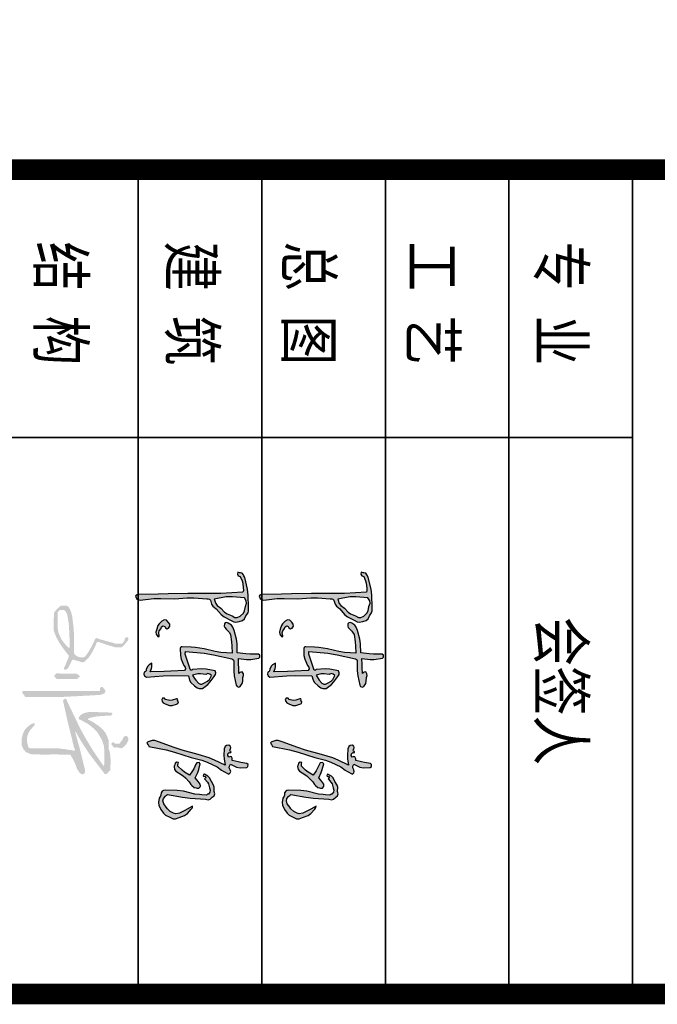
# Model space of a CAD drawing. Extents: x 797781 to 1255204, y 21234 to 1024248.
# Tile 973 of 1056: x 1152322 to 1153871, y 605488 to 607877. Entities that reach past the tile are written whole.
import ezdxf

# ---------------------------------------------------------------- set-up
doc = ezdxf.new("R2010")
doc.units = 0
doc.header["$LTSCALE"] = 1000
doc.header["$MEASUREMENT"] = 0
doc.layers.add('230303生产综合楼-平面图_t8$0$图框', color=4, linetype='Continuous', lineweight=35)
doc.layers.add('A-ANNO-TEXT', color=7, linetype='Continuous', lineweight=25)
doc.layers.add('COLU_DE', color=7, linetype='Continuous')
doc.layers.add('PUB_TITLE', color=4, linetype='Continuous')
doc.styles.add('230303生产综合楼-平面图_t8$0$-黑体', font='simhei.ttf', dxfattribs={"width": 0.8})

# ---------------------------------------------------------------- blocks, each defined once
blk = doc.blocks.new('陈岚')
h = blk.add_hatch(color=256)
h.paths.add_polyline_path([(-3.976, 1.115), (-3.926, 1.233), (-3.919, 1.31), (-3.948, 1.435), (-3.991, 1.559), (-4.054, 1.625), (-4.177, 1.671), (-4.289, 1.741), (-4.366, 1.759), (-4.497, 1.747), (-4.936, 1.709), (-5.158, 1.666), (-5.58, 1.539), (-5.645, 1.504), (-5.677, 1.483), (-5.733, 1.435), (-5.745, 1.368), (-5.75, 1.335), (-5.761, 1.268), (-5.692, 1.257), (-5.632, 1.297), (-5.615, 1.365), (-5.457, 1.448), (-5.368, 1.477), (-5.191, 1.504), (-5.132, 1.517), (-5.098, 1.517), (-5.039, 1.504), (-4.944, 0.696), (-4.909, 0.289), (-4.865, -0.524), (-4.806, -1.258), (-4.774, -1.625), (-4.705, -2.358), (-4.696, -2.405), (-4.677, -2.431), (-4.636, -2.455), (-4.56, -2.411), (-4.525, -2.361), (-4.511, -2.274), (-4.592, -1.773), (-4.617, -1.518), (-4.636, -1.01), (-4.7, -0.536), (-4.714, -0.294), (-4.705, 0.185), (-4.718, 0.24), (-4.708, 0.281), (-4.67, 0.324), (-4.522, 0.374), (-4.447, 0.431), (-4.358, 0.56), (-4.165, 0.748), (-4.083, 0.868)])
h.paths.add_polyline_path([(-4.848, 1.127), (-4.837, 1.574), (-4.728, 1.649), (-4.639, 1.664), (-4.511, 1.629), (-4.35, 1.61), (-4.263, 1.571), (-4.143, 1.463), (-4.09, 1.352), (-4.09, 1.267), (-4.143, 1.157), (-4.205, 0.968), (-4.259, 0.874), (-4.393, 0.726), (-4.486, 0.589), (-4.56, 0.528), (-4.712, 0.462), (-4.822, 0.896)], flags=16)
h.paths.add_polyline_path([(-2.535, 1.294), (-2.511, 1.314), (-2.469, 1.324), (-2.114, 1.348), (-1.935, 1.379), (-1.593, 1.477), (-1.541, 1.508), (-1.524, 1.569), (-1.552, 1.622), (-1.671, 1.689), (-1.749, 1.707), (-1.885, 1.699), (-1.966, 1.724), (-2.025, 1.714), (-2.093, 1.664), (-2.081, 1.611), (-2.065, 1.583), (-2.024, 1.546), (-2.246, 1.523), (-2.357, 1.512), (-2.58, 1.49), (-2.557, 1.793), (-2.569, 1.951), (-2.635, 2.248), (-2.684, 2.285), (-2.751, 2.276), (-2.788, 2.227), (-2.769, 1.911), (-2.769, 1.751), (-2.788, 1.435), (-3.119, 1.408), (-3.286, 1.373), (-3.601, 1.268), (-3.728, 1.211), (-3.79, 1.154), (-3.858, 1.032), (-3.885, 0.982), (-3.871, 0.924), (-3.823, 0.893), (-3.741, 0.891), (-3.689, 0.914), (-3.635, 0.976), (-3.571, 1.054), (-3.532, 1.088), (-3.448, 1.143), (-3.175, 1.2), (-3.037, 1.223), (-2.76, 1.254), (-2.766, 0.83), (-2.786, 0.617), (-2.858, 0.199), (-2.884, -0.123), (-2.889, -0.285), (-2.885, -0.607), (-2.879, -0.646), (-2.855, -0.67), (-2.816, -0.677), (-2.557, -0.658), (-2.422, -0.62), (-2.191, -0.503), (-2.139, -0.451), (-2.078, -0.439), (-2.01, -0.468), (-1.956, -0.974), (-1.931, -1.226), (-1.885, -1.732), (-2.008, -1.695), (-2.076, -1.686), (-2.205, -1.691), (-2.138, -1.794), (-2.082, -1.84), (-1.968, -1.885), (-1.916, -1.891), (-1.885, -1.91), (-1.857, -1.955), (-1.777, -1.964), (-1.717, -1.934), (-1.677, -1.864), (-1.764, -1.248), (-1.795, -0.937), (-1.83, -0.315), (-1.664, -0.264), (-1.58, -0.204), (-1.475, -0.065), (-1.402, 0.039), (-1.38, 0.113), (-1.385, 0.24), (-1.554, 0.423), (-1.651, 0.505), (-1.857, 0.643), (-1.932, 0.686), (-1.993, 0.69), (-2.073, 0.657), (-2.11, 0.326), (-2.108, 0.154), (-2.066, -0.177), (-2.041, -0.199), (-2.044, -0.242), (-2.073, -0.26), (-2.292, -0.349), (-2.402, -0.393), (-2.621, -0.482), (-2.66, -0.482), (-2.68, -0.482), (-2.719, -0.482), (-2.692, 0.215), (-2.659, 0.565), (-2.552, 1.254)])
h.paths.add_polyline_path([(-1.941, 0.469), (-1.885, 0.532), (-1.743, 0.469), (-1.674, 0.408), (-1.593, 0.275), (-1.552, 0.205), (-1.548, 0.148), (-1.579, 0.073), (-1.677, -0.035), (-1.735, -0.084), (-1.857, -0.163), (-1.919, 0.023), (-1.932, 0.129), (-1.913, 0.324), (-1.95, 0.399)], flags=16)
h.paths.add_polyline_path([(-3.594, -1.302), (-3.537, -1.275), (-3.514, -1.213), (-3.538, -1.156), (-3.618, -1.115), (-3.694, -1.124), (-3.761, -1.184), (-3.823, -1.259), (-3.83, -1.342), (-3.781, -1.427), (-3.674, -1.52), (-3.606, -1.557), (-3.469, -1.594), (-3.363, -1.615), (-3.29, -1.598), (-3.205, -1.531), (-3.196, -1.51), (-3.21, -1.486), (-3.233, -1.482), (-3.342, -1.511), (-3.418, -1.498), (-3.51, -1.434), (-3.571, -1.418), (-3.606, -1.363)], flags=17)
h.paths.add_polyline_path([(-0.696, -0.847), (-0.753, -0.691), (-0.773, -0.641), (-0.846, -0.625), (-0.885, -0.663), (-0.913, -0.652), (-0.946, -0.674), (-0.947, -0.704), (-0.883, -0.854), (-0.872, -0.947), (-0.899, -1.107), (-0.941, -1.144), (-0.937, -1.214), (-0.892, -1.246), (-0.81, -1.223), (-0.766, -1.185), (-0.732, -1.107), (-0.691, -0.946)])
h.paths.add_polyline_path([(1.706, 1.407), (1.664, 1.458), (1.608, 1.473), (1.546, 1.449), (1.473, 1.41), (1.414, 1.408), (1.338, 1.442), (1.432, 1.67), (1.451, 1.808), (1.421, 2.053), (1.383, 2.097), (1.309, 2.094), (1.275, 2.046), (1.254, 1.828), (1.239, 1.72), (1.199, 1.504), (1.141, 1.498), (1.112, 1.489), (1.06, 1.463), (1.06, 1.422), (1.067, 1.4), (1.088, 1.365), (1.028, 1.325), (0.964, 1.328), (0.907, 1.372), (0.92, 1.398), (0.901, 1.433), (0.872, 1.435), (0.859, 1.4), (0.813, 1.386), (0.782, 1.407), (0.721, 1.417), (0.672, 1.393), (0.643, 1.338), (0.663, 1.255), (0.704, 1.209), (0.782, 1.178), (1.028, 1.18), (1.153, 1.194), (1.393, 1.247), (1.226, 0.851), (1.158, 0.644), (1.053, 0.226), (0.931, -0.374), (0.858, -0.672), (0.685, -1.26), (0.643, -1.41), (0.648, -1.504), (0.706, -1.649), (0.722, -1.669), (0.732, -1.678), (0.754, -1.691), (0.799, -1.65), (0.825, -1.633), (0.879, -1.607), (0.96, -0.968), (1.021, -0.649), (1.178, -0.024), (1.253, 0.381), (1.313, 0.582), (1.47, 0.963), (1.58, 1.131), (1.628, 1.222)])
h.paths.add_polyline_path([(2.216, 0.069), (2.283, 0.157), (2.298, 0.228), (2.301, 0.265), (2.296, 0.337), (2.247, 0.376), (2.205, 0.386), (2.144, 0.372), (2.055, 0.292), (2.01, 0.251), (1.921, 0.171), (1.717, 0.254), (1.61, 0.286), (1.393, 0.33), (1.348, 0.281), (1.362, 0.196), (1.421, 0.164), (1.595, 0.099), (1.679, 0.058), (1.838, -0.038), (1.738, -0.234), (1.675, -0.328), (1.532, -0.496), (1.477, -0.494), (1.449, -0.491), (1.393, -0.482), (1.384, -0.547), (1.426, -0.604), (1.491, -0.614), (1.516, -0.623), (1.528, -0.627), (1.553, -0.635), (1.664, -0.607), (1.725, -0.557), (1.775, -0.454), (1.88, -0.274), (1.944, -0.188), (2.088, -0.038), (2.176, 0.029)])
h.paths.add_polyline_path([(2.602, 0.844), (2.54, 0.912), (2.466, 0.93), (2.38, 0.9), (2.23, 0.897), (2.147, 0.869), (2.026, 0.782), (1.898, 0.701), (1.84, 0.638), (1.769, 0.504), (1.783, 0.474), (1.828, 0.466), (1.852, 0.49), (1.841, 0.524), (1.872, 0.563), (1.907, 0.56), (1.911, 0.538), (1.935, 0.523), (1.956, 0.532), (2.054, 0.636), (2.12, 0.679), (2.255, 0.726), (2.346, 0.761), (2.416, 0.753), (2.498, 0.699), (2.505, 0.668), (2.513, 0.653), (2.533, 0.629), (2.533, 0.457), (2.533, 0.371), (2.533, 0.199), (2.446, -0.233), (2.429, -0.459), (2.449, -0.899), (2.463, -0.973), (2.494, -1.015), (2.56, -1.052), (2.641, -1.054), (2.685, -1.066), (2.755, -1.107), (2.924, -1.123), (3.021, -1.103), (3.172, -1.024), (3.309, -0.916), (3.368, -0.838), (3.436, -0.677), (3.488, -0.548), (3.485, -0.453), (3.422, -0.329), (3.336, -0.129), (3.261, -0.032), (3.088, 0.101), (3.049, 0.128), (3.024, 0.137), (2.977, 0.143), (3.094, -0.046), (3.153, -0.14), (3.269, -0.329), (3.295, -0.464), (3.285, -0.546), (3.227, -0.67), (3.13, -0.78), (3.076, -0.832), (2.963, -0.927), (2.848, -0.963), (2.765, -0.951), (2.665, -0.885), (2.639, -0.858), (2.627, -0.844), (2.602, -0.816), (2.672, -0.252), (2.69, 0.033), (2.692, 0.601), (2.702, 0.705), (2.677, 0.772)])
for p, q in [((-2.751, 2.276), (-2.788, 2.227)), ((-2.788, 2.227), (-2.769, 1.911)), ((-2.684, 2.285), (-2.751, 2.276)), ((-2.635, 2.248), (-2.684, 2.285)), ((-2.569, 1.951), (-2.635, 2.248)), ((-2.769, 1.911), (-2.769, 1.751)), ((-2.557, 1.793), (-2.569, 1.951)), ((1.254, 1.828), (1.239, 1.72)), ((1.275, 2.046), (1.254, 1.828)), ((1.309, 2.094), (1.275, 2.046)), ((1.383, 2.097), (1.309, 2.094)), ((1.421, 2.053), (1.383, 2.097)), ((1.451, 1.808), (1.421, 2.053)), ((-5.677, 1.483), (-5.733, 1.435)), ((-5.645, 1.504), (-5.677, 1.483)), ((-5.58, 1.539), (-5.645, 1.504)), ((-5.158, 1.666), (-5.58, 1.539)), ((-5.457, 1.448), (-5.368, 1.477)), ((-5.368, 1.477), (-5.191, 1.504)), ((-5.191, 1.504), (-5.132, 1.517)), ((-4.936, 1.709), (-5.158, 1.666)), ((-5.132, 1.517), (-5.098, 1.517)), ((-5.098, 1.517), (-5.039, 1.504)), ((-5.039, 1.504), (-4.944, 0.696)), ((-4.497, 1.747), (-4.936, 1.709)), ((-4.837, 1.574), (-4.848, 1.127)), ((-4.728, 1.649), (-4.837, 1.574)), ((-4.639, 1.664), (-4.728, 1.649)), ((-4.511, 1.629), (-4.639, 1.664)), ((-4.35, 1.61), (-4.511, 1.629)), ((-4.366, 1.759), (-4.497, 1.747)), ((-4.289, 1.741), (-4.366, 1.759)), ((-4.263, 1.571), (-4.35, 1.61)), ((-4.177, 1.671), (-4.289, 1.741)), ((-4.143, 1.463), (-4.263, 1.571)), ((-4.054, 1.625), (-4.177, 1.671)), ((-4.09, 1.352), (-4.143, 1.463)), ((-3.991, 1.559), (-4.054, 1.625)), ((-3.948, 1.435), (-3.991, 1.559)), ((-2.769, 1.751), (-2.788, 1.435)), ((-2.58, 1.49), (-2.557, 1.793)), ((-2.357, 1.512), (-2.58, 1.49)), ((-2.246, 1.523), (-2.357, 1.512)), ((-2.024, 1.546), (-2.246, 1.523)), ((-2.025, 1.714), (-2.093, 1.664)), ((-2.093, 1.664), (-2.081, 1.611)), ((-2.081, 1.611), (-2.065, 1.583)), ((-2.065, 1.583), (-2.024, 1.546)), ((-1.966, 1.724), (-2.025, 1.714)), ((-1.885, 1.699), (-1.966, 1.724)), ((-1.935, 1.379), (-1.593, 1.477)), ((-1.749, 1.707), (-1.885, 1.699)), ((-1.671, 1.689), (-1.749, 1.707)), ((-1.552, 1.622), (-1.671, 1.689)), ((-1.593, 1.477), (-1.541, 1.508)), ((-1.524, 1.569), (-1.552, 1.622)), ((-1.541, 1.508), (-1.524, 1.569)), ((1.112, 1.489), (1.06, 1.463)), ((1.06, 1.463), (1.06, 1.422)), ((1.141, 1.498), (1.112, 1.489)), ((1.199, 1.504), (1.141, 1.498)), ((1.239, 1.72), (1.199, 1.504)), ((1.338, 1.442), (1.432, 1.67)), ((1.432, 1.67), (1.451, 1.808)), ((1.608, 1.473), (1.546, 1.449)), ((1.664, 1.458), (1.608, 1.473)), ((1.706, 1.407), (1.664, 1.458)), ((-5.75, 1.335), (-5.761, 1.268)), ((-5.761, 1.268), (-5.692, 1.257)), ((-5.745, 1.368), (-5.75, 1.335)), ((-5.733, 1.435), (-5.745, 1.368)), ((-5.692, 1.257), (-5.632, 1.297)), ((-5.632, 1.297), (-5.615, 1.365)), ((-5.615, 1.365), (-5.457, 1.448)), ((-4.848, 1.127), (-4.822, 0.896)), ((-4.205, 0.968), (-4.143, 1.157)), ((-4.143, 1.157), (-4.09, 1.267)), ((-4.09, 1.267), (-4.09, 1.352)), ((-4.083, 0.868), (-3.976, 1.115)), ((-3.976, 1.115), (-3.926, 1.233)), ((-3.919, 1.31), (-3.948, 1.435)), ((-3.926, 1.233), (-3.919, 1.31)), ((-3.79, 1.154), (-3.858, 1.032)), ((-3.728, 1.211), (-3.79, 1.154)), ((-3.601, 1.268), (-3.728, 1.211)), ((-3.286, 1.373), (-3.601, 1.268)), ((-3.532, 1.088), (-3.448, 1.143)), ((-3.448, 1.143), (-3.175, 1.2)), ((-3.119, 1.408), (-3.286, 1.373)), ((-3.175, 1.2), (-3.037, 1.223)), ((-2.788, 1.435), (-3.119, 1.408)), ((-3.037, 1.223), (-2.76, 1.254)), ((-2.76, 1.254), (-2.766, 0.83)), ((-2.659, 0.565), (-2.552, 1.254)), ((-2.552, 1.254), (-2.535, 1.294)), ((-2.535, 1.294), (-2.511, 1.314)), ((-2.511, 1.314), (-2.469, 1.324)), ((-2.469, 1.324), (-2.114, 1.348)), ((-2.114, 1.348), (-1.935, 1.379)), ((0.672, 1.393), (0.643, 1.338)), ((0.643, 1.338), (0.663, 1.255)), ((0.663, 1.255), (0.704, 1.209)), ((0.721, 1.417), (0.672, 1.393)), ((0.704, 1.209), (0.782, 1.178)), ((0.782, 1.407), (0.721, 1.417)), ((0.813, 1.386), (0.782, 1.407)), ((0.782, 1.178), (1.028, 1.18)), ((0.859, 1.4), (0.813, 1.386)), ((0.872, 1.435), (0.859, 1.4)), ((0.901, 1.433), (0.872, 1.435)), ((0.92, 1.398), (0.901, 1.433)), ((0.907, 1.372), (0.92, 1.398)), ((0.964, 1.328), (0.907, 1.372)), ((1.028, 1.325), (0.964, 1.328)), ((1.088, 1.365), (1.028, 1.325)), ((1.028, 1.18), (1.153, 1.194)), ((1.06, 1.422), (1.067, 1.4)), ((1.067, 1.4), (1.088, 1.365)), ((1.153, 1.194), (1.393, 1.247)), ((1.393, 1.247), (1.226, 0.851)), ((1.414, 1.408), (1.338, 1.442)), ((1.473, 1.41), (1.414, 1.408)), ((1.47, 0.963), (1.58, 1.131)), ((1.546, 1.449), (1.473, 1.41)), ((1.58, 1.131), (1.628, 1.222)), ((1.628, 1.222), (1.706, 1.407)), ((-4.822, 0.896), (-4.712, 0.462)), ((-4.393, 0.726), (-4.259, 0.874)), ((-4.358, 0.56), (-4.165, 0.748)), ((-4.259, 0.874), (-4.205, 0.968)), ((-4.165, 0.748), (-4.083, 0.868)), ((-3.858, 1.032), (-3.885, 0.982)), ((-3.885, 0.982), (-3.871, 0.924)), ((-3.871, 0.924), (-3.823, 0.893)), ((-3.823, 0.893), (-3.741, 0.891)), ((-3.741, 0.891), (-3.689, 0.914)), ((-3.689, 0.914), (-3.635, 0.976)), ((-3.635, 0.976), (-3.571, 1.054)), ((-3.571, 1.054), (-3.532, 1.088)), ((-2.766, 0.83), (-2.786, 0.617)), ((1.226, 0.851), (1.158, 0.644)), ((1.313, 0.582), (1.47, 0.963)), ((2.026, 0.782), (1.898, 0.701)), ((2.147, 0.869), (2.026, 0.782)), ((2.23, 0.897), (2.147, 0.869)), ((2.38, 0.9), (2.23, 0.897)), ((2.255, 0.726), (2.346, 0.761)), ((2.346, 0.761), (2.416, 0.753)), ((2.466, 0.93), (2.38, 0.9)), ((2.416, 0.753), (2.498, 0.699)), ((2.54, 0.912), (2.466, 0.93)), ((2.602, 0.844), (2.54, 0.912)), ((2.677, 0.772), (2.602, 0.844)), ((2.702, 0.705), (2.677, 0.772)), ((-4.944, 0.696), (-4.909, 0.289)), ((-4.712, 0.462), (-4.56, 0.528)), ((-4.67, 0.324), (-4.522, 0.374)), ((-4.56, 0.528), (-4.486, 0.589)), ((-4.522, 0.374), (-4.447, 0.431)), ((-4.486, 0.589), (-4.393, 0.726)), ((-4.447, 0.431), (-4.358, 0.56)), ((-2.786, 0.617), (-2.858, 0.199)), ((-2.692, 0.215), (-2.659, 0.565)), ((-2.073, 0.657), (-2.11, 0.326)), ((-1.993, 0.69), (-2.073, 0.657)), ((-1.932, 0.686), (-1.993, 0.69)), ((-1.941, 0.469), (-1.95, 0.399)), ((-1.95, 0.399), (-1.913, 0.324)), ((-1.885, 0.532), (-1.941, 0.469)), ((-1.857, 0.643), (-1.932, 0.686)), ((-1.743, 0.469), (-1.885, 0.532)), ((-1.651, 0.505), (-1.857, 0.643)), ((-1.674, 0.408), (-1.743, 0.469)), ((-1.593, 0.275), (-1.674, 0.408)), ((-1.554, 0.423), (-1.651, 0.505)), ((-1.385, 0.24), (-1.554, 0.423)), ((1.158, 0.644), (1.053, 0.226)), ((1.178, -0.024), (1.253, 0.381)), ((1.253, 0.381), (1.313, 0.582)), ((1.84, 0.638), (1.769, 0.504)), ((1.769, 0.504), (1.783, 0.474)), ((1.783, 0.474), (1.828, 0.466)), ((1.828, 0.466), (1.852, 0.49)), ((1.898, 0.701), (1.84, 0.638)), ((1.841, 0.524), (1.872, 0.563)), ((1.852, 0.49), (1.841, 0.524)), ((1.872, 0.563), (1.907, 0.56)), ((1.907, 0.56), (1.911, 0.538)), ((1.911, 0.538), (1.935, 0.523)), ((1.935, 0.523), (1.956, 0.532)), ((1.956, 0.532), (2.054, 0.636)), ((2.054, 0.636), (2.12, 0.679)), ((2.144, 0.372), (2.055, 0.292)), ((2.12, 0.679), (2.255, 0.726)), ((2.205, 0.386), (2.144, 0.372)), ((2.247, 0.376), (2.205, 0.386)), ((2.296, 0.337), (2.247, 0.376)), ((2.498, 0.699), (2.505, 0.668)), ((2.505, 0.668), (2.513, 0.653)), ((2.513, 0.653), (2.533, 0.629)), ((2.533, 0.629), (2.533, 0.457)), ((2.533, 0.457), (2.533, 0.371)), ((2.533, 0.371), (2.533, 0.199)), ((2.69, 0.033), (2.692, 0.601)), ((2.692, 0.601), (2.702, 0.705)), ((-4.909, 0.289), (-4.865, -0.524)), ((-4.718, 0.24), (-4.708, 0.281)), ((-4.705, 0.185), (-4.718, 0.24)), ((-4.714, -0.294), (-4.705, 0.185)), ((-4.708, 0.281), (-4.67, 0.324)), ((-2.858, 0.199), (-2.884, -0.123)), ((-2.719, -0.482), (-2.692, 0.215)), ((-2.11, 0.326), (-2.108, 0.154)), ((-2.108, 0.154), (-2.066, -0.177)), ((-1.913, 0.324), (-1.932, 0.129)), ((-1.932, 0.129), (-1.919, 0.023)), ((-1.919, 0.023), (-1.857, -0.163)), ((-1.677, -0.035), (-1.579, 0.073)), ((-1.552, 0.205), (-1.593, 0.275)), ((-1.579, 0.073), (-1.548, 0.148)), ((-1.548, 0.148), (-1.552, 0.205)), ((-1.475, -0.065), (-1.402, 0.039)), ((-1.402, 0.039), (-1.38, 0.113)), ((-1.38, 0.113), (-1.385, 0.24)), ((1.053, 0.226), (0.931, -0.374)), ((1.393, 0.33), (1.348, 0.281)), ((1.348, 0.281), (1.362, 0.196)), ((1.362, 0.196), (1.421, 0.164)), ((1.61, 0.286), (1.393, 0.33)), ((1.421, 0.164), (1.595, 0.099)), ((1.595, 0.099), (1.679, 0.058)), ((1.717, 0.254), (1.61, 0.286)), ((1.679, 0.058), (1.838, -0.038)), ((1.921, 0.171), (1.717, 0.254)), ((2.01, 0.251), (1.921, 0.171)), ((2.055, 0.292), (2.01, 0.251)), ((2.088, -0.038), (2.176, 0.029)), ((2.176, 0.029), (2.216, 0.069)), ((2.216, 0.069), (2.283, 0.157)), ((2.283, 0.157), (2.298, 0.228)), ((2.301, 0.265), (2.296, 0.337)), ((2.298, 0.228), (2.301, 0.265)), ((2.533, 0.199), (2.446, -0.233)), ((2.672, -0.252), (2.69, 0.033)), ((3.024, 0.137), (2.977, 0.143)), ((2.977, 0.143), (3.094, -0.046)), ((3.049, 0.128), (3.024, 0.137)), ((3.088, 0.101), (3.049, 0.128)), ((3.261, -0.032), (3.088, 0.101)), ((-4.7, -0.536), (-4.714, -0.294)), ((-2.884, -0.123), (-2.889, -0.285)), ((-2.889, -0.285), (-2.885, -0.607)), ((-2.292, -0.349), (-2.402, -0.393)), ((-2.073, -0.26), (-2.292, -0.349)), ((-2.044, -0.242), (-2.073, -0.26)), ((-2.066, -0.177), (-2.041, -0.199)), ((-2.041, -0.199), (-2.044, -0.242)), ((-1.857, -0.163), (-1.735, -0.084)), ((-1.83, -0.315), (-1.664, -0.264)), ((-1.795, -0.937), (-1.83, -0.315)), ((-1.735, -0.084), (-1.677, -0.035)), ((-1.664, -0.264), (-1.58, -0.204)), ((-1.58, -0.204), (-1.475, -0.065)), ((1.021, -0.649), (1.178, -0.024)), ((1.675, -0.328), (1.532, -0.496)), ((1.738, -0.234), (1.675, -0.328)), ((1.838, -0.038), (1.738, -0.234)), ((1.775, -0.454), (1.88, -0.274)), ((1.88, -0.274), (1.944, -0.188)), ((1.944, -0.188), (2.088, -0.038)), ((2.446, -0.233), (2.429, -0.459)), ((2.602, -0.816), (2.672, -0.252)), ((3.094, -0.046), (3.153, -0.14)), ((3.153, -0.14), (3.269, -0.329)), ((3.336, -0.129), (3.261, -0.032)), ((3.269, -0.329), (3.295, -0.464)), ((3.422, -0.329), (3.336, -0.129)), ((3.485, -0.453), (3.422, -0.329)), ((-4.865, -0.524), (-4.806, -1.258)), ((-4.636, -1.01), (-4.7, -0.536)), ((-2.885, -0.607), (-2.879, -0.646)), ((-2.879, -0.646), (-2.855, -0.67)), ((-2.855, -0.67), (-2.816, -0.677)), ((-2.816, -0.677), (-2.557, -0.658)), ((-2.68, -0.482), (-2.719, -0.482)), ((-2.66, -0.482), (-2.68, -0.482)), ((-2.621, -0.482), (-2.66, -0.482)), ((-2.402, -0.393), (-2.621, -0.482)), ((-2.557, -0.658), (-2.422, -0.62)), ((-2.422, -0.62), (-2.191, -0.503)), ((-2.191, -0.503), (-2.139, -0.451)), ((-2.139, -0.451), (-2.078, -0.439)), ((-2.078, -0.439), (-2.01, -0.468)), ((-2.01, -0.468), (-1.956, -0.974)), ((-0.946, -0.674), (-0.947, -0.704)), ((-0.947, -0.704), (-0.883, -0.854)), ((-0.913, -0.652), (-0.946, -0.674)), ((-0.885, -0.663), (-0.913, -0.652)), ((-0.846, -0.625), (-0.885, -0.663)), ((-0.773, -0.641), (-0.846, -0.625)), ((-0.753, -0.691), (-0.773, -0.641)), ((-0.696, -0.847), (-0.753, -0.691)), ((0.858, -0.672), (0.685, -1.26)), ((0.931, -0.374), (0.858, -0.672)), ((0.96, -0.968), (1.021, -0.649)), ((1.393, -0.482), (1.384, -0.547)), ((1.384, -0.547), (1.426, -0.604)), ((1.449, -0.491), (1.393, -0.482)), ((1.426, -0.604), (1.491, -0.614)), ((1.477, -0.494), (1.449, -0.491)), ((1.532, -0.496), (1.477, -0.494)), ((1.491, -0.614), (1.516, -0.623)), ((1.516, -0.623), (1.528, -0.627)), ((1.528, -0.627), (1.553, -0.635)), ((1.553, -0.635), (1.664, -0.607)), ((1.664, -0.607), (1.725, -0.557)), ((1.725, -0.557), (1.775, -0.454)), ((2.429, -0.459), (2.449, -0.899)), ((3.227, -0.67), (3.13, -0.78)), ((3.285, -0.546), (3.227, -0.67)), ((3.295, -0.464), (3.285, -0.546)), ((3.368, -0.838), (3.436, -0.677)), ((3.436, -0.677), (3.488, -0.548)), ((3.488, -0.548), (3.485, -0.453)), ((-4.617, -1.518), (-4.636, -1.01)), ((-1.956, -0.974), (-1.931, -1.226)), ((-1.764, -1.248), (-1.795, -0.937)), ((-0.872, -0.947), (-0.899, -1.107)), ((-0.883, -0.854), (-0.872, -0.947)), ((-0.732, -1.107), (-0.691, -0.946)), ((-0.691, -0.946), (-0.696, -0.847)), ((0.879, -1.607), (0.96, -0.968)), ((2.449, -0.899), (2.463, -0.973)), ((2.463, -0.973), (2.494, -1.015)), ((2.494, -1.015), (2.56, -1.052)), ((2.56, -1.052), (2.641, -1.054)), ((2.627, -0.844), (2.602, -0.816)), ((2.639, -0.858), (2.627, -0.844)), ((2.665, -0.885), (2.639, -0.858)), ((2.641, -1.054), (2.685, -1.066)), ((2.765, -0.951), (2.665, -0.885)), ((2.685, -1.066), (2.755, -1.107)), ((2.848, -0.963), (2.765, -0.951)), ((2.963, -0.927), (2.848, -0.963)), ((3.076, -0.832), (2.963, -0.927)), ((3.021, -1.103), (3.172, -1.024)), ((3.13, -0.78), (3.076, -0.832)), ((3.172, -1.024), (3.309, -0.916)), ((3.309, -0.916), (3.368, -0.838)), ((-4.806, -1.258), (-4.774, -1.625)), ((-3.823, -1.259), (-3.83, -1.342)), ((-3.83, -1.342), (-3.781, -1.427)), ((-3.761, -1.184), (-3.823, -1.259)), ((-3.781, -1.427), (-3.674, -1.52)), ((-3.694, -1.124), (-3.761, -1.184)), ((-3.618, -1.115), (-3.694, -1.124)), ((-3.538, -1.156), (-3.618, -1.115)), ((-3.606, -1.363), (-3.594, -1.302)), ((-3.571, -1.418), (-3.606, -1.363)), ((-3.594, -1.302), (-3.537, -1.275)), ((-3.51, -1.434), (-3.571, -1.418)), ((-3.514, -1.213), (-3.538, -1.156)), ((-3.537, -1.275), (-3.514, -1.213)), ((-3.418, -1.498), (-3.51, -1.434)), ((-1.931, -1.226), (-1.885, -1.732)), ((-1.677, -1.864), (-1.764, -1.248)), ((-0.899, -1.107), (-0.941, -1.144)), ((-0.941, -1.144), (-0.937, -1.214)), ((-0.937, -1.214), (-0.892, -1.246)), ((-0.892, -1.246), (-0.81, -1.223)), ((-0.81, -1.223), (-0.766, -1.185)), ((-0.766, -1.185), (-0.732, -1.107)), ((0.685, -1.26), (0.643, -1.41)), ((0.643, -1.41), (0.648, -1.504)), ((2.755, -1.107), (2.924, -1.123)), ((2.924, -1.123), (3.021, -1.103)), ((-4.774, -1.625), (-4.705, -2.358)), ((-4.592, -1.773), (-4.617, -1.518)), ((-4.511, -2.274), (-4.592, -1.773)), ((-3.674, -1.52), (-3.606, -1.557)), ((-3.606, -1.557), (-3.469, -1.594)), ((-3.469, -1.594), (-3.363, -1.615)), ((-3.342, -1.511), (-3.418, -1.498)), ((-3.363, -1.615), (-3.29, -1.598)), ((-3.233, -1.482), (-3.342, -1.511)), ((-3.29, -1.598), (-3.205, -1.531)), ((-3.21, -1.486), (-3.233, -1.482)), ((-3.196, -1.51), (-3.21, -1.486)), ((-3.205, -1.531), (-3.196, -1.51)), ((-2.076, -1.686), (-2.205, -1.691)), ((-2.205, -1.691), (-2.138, -1.794)), ((-2.138, -1.794), (-2.082, -1.84)), ((-2.008, -1.695), (-2.076, -1.686)), ((-1.885, -1.732), (-2.008, -1.695)), ((0.648, -1.504), (0.706, -1.649)), ((0.706, -1.649), (0.722, -1.669)), ((0.722, -1.669), (0.732, -1.678)), ((0.732, -1.678), (0.754, -1.691)), ((0.754, -1.691), (0.799, -1.65)), ((0.799, -1.65), (0.825, -1.633)), ((0.825, -1.633), (0.879, -1.607)), ((-2.082, -1.84), (-1.968, -1.885)), ((-1.968, -1.885), (-1.916, -1.891)), ((-1.916, -1.891), (-1.885, -1.91)), ((-1.885, -1.91), (-1.857, -1.955)), ((-1.857, -1.955), (-1.777, -1.964)), ((-1.777, -1.964), (-1.717, -1.934)), ((-1.717, -1.934), (-1.677, -1.864)), ((-4.705, -2.358), (-4.696, -2.405)), ((-4.696, -2.405), (-4.677, -2.431)), ((-4.677, -2.431), (-4.636, -2.455)), ((-4.636, -2.455), (-4.56, -2.411)), ((-4.56, -2.411), (-4.525, -2.361)), ((-4.525, -2.361), (-4.511, -2.274))]:
    blk.add_line(p, q)
blk = doc.blocks.new('230303生产综合楼-平面图_t8$0$图签')
at = {"layer": 'COLU_DE'}
h = blk.add_hatch(color=256, dxfattribs=at)
h.paths.add_polyline_path([(-1708, 11709.2), (-1693.7, 11751), (-1682.1, 11790), (-1682.6, 11817.6), (-1687.3, 11825.8), (-1698.4, 11835.4), (-1712, 11846.8), (-1716.7, 11850.8), (-1728.1, 11851.3), (-1730.5, 11850.3), (-1731.1, 11846.1), (-1731.6, 11842.4), (-1730.3, 11839.5), (-1726.9, 11835.8), (-1723.2, 11834.8), (-1719, 11833.6), (-1714.9, 11832.5), (-1712, 11830), (-1707.6, 11828.4), (-1704, 11824.2), (-1700.5, 11820.2), (-1700.3, 11813.5), (-1700.5, 11804.3), (-1700.7, 11795.3), (-1700.9, 11789), (-1701, 11785), (-1703.4, 11780.2), (-1704.6, 11776), (-1706.2, 11770.3), (-1707.2, 11766.8), (-1708, 11760.4), (-1710.7, 11752.4), (-1713.5, 11740.4), (-1716.9, 11730.7), (-1719.5, 11719.5), (-1723.2, 11709.3), (-1725.7, 11702.6), (-1727.5, 11697.5), (-1725.4, 11692.5), (-1720.5, 11689.1), (-1711, 11685.3), (-1701.1, 11679.9), (-1687.7, 11674), (-1673, 11665.8), (-1657.9, 11656.7), (-1646.4, 11648.3), (-1640.3, 11643.8), (-1635.7, 11638.8), (-1633.6, 11633.2), (-1633.3, 11628.1), (-1634.2, 11617.9), (-1636.5, 11607.3), (-1641.2, 11599.5), (-1646.7, 11592.4), (-1653.1, 11588.3), (-1700, 11588.3), (-1746.3, 11587.7), (-1784.1, 11585.1), (-1808.9, 11581.8), (-1832.4, 11579.3), (-1853.9, 11573.5), (-1877.3, 11563.5), (-1884, 11553.3), (-1884.7, 11524.1), (-1875, 11512.2), (-1863.5, 11500.7), (-1848.4, 11490.1), (-1762.7, 11489.1), (-1733.2, 11501), (-1704, 11517), (-1677.6, 11535), (-1656.1, 11551.7), (-1640.9, 11563.5), (-1626.9, 11559), (-1620.7, 11555.8), (-1596.7, 11546.2), (-1580.3, 11538.5), (-1575.2, 11538.5), (-1574.5, 11545.9), (-1575.5, 11553.2), (-1587, 11561.9), (-1607.6, 11572.2), (-1621.2, 11579), (-1622.3, 11584), (-1609.5, 11629.7), (-1612.1, 11638.1), (-1629.4, 11656.3), (-1646.1, 11668.5), (-1668.6, 11681.4), (-1688.3, 11691.1), (-1708.4, 11699.4)])
h.paths.add_polyline_path([(-1711.9, 11566.2), (-1691.2, 11566.8), (-1680.6, 11566), (-1680.3, 11561.8), (-1684.7, 11557.5), (-1701.4, 11541.4), (-1722.5, 11525.9), (-1754.1, 11512), (-1774.6, 11508.8), (-1852.6, 11508.6), (-1864.2, 11519.4), (-1864.4, 11538.1), (-1860.3, 11544.2), (-1850.5, 11551), (-1839.9, 11554.8), (-1820.6, 11559), (-1797.6, 11562.2), (-1778.5, 11563.7), (-1759.8, 11564.6), (-1738.6, 11565.8)], flags=16)
h.paths.add_polyline_path([(-1529.2, 11602.8), (-1541.1, 11616.7), (-1555, 11601.3), (-1555.5, 11501.8), (-1542.6, 11490.4), (-1529.2, 11503.8)])
h.paths.add_polyline_path([(-1445, 11596), (-1449.2, 11674.5), (-1452, 11717.4), (-1459.1, 11735.8), (-1466.8, 11740.7), (-1476.3, 11738.3), (-1482.6, 11732.3), (-1489.5, 11726.9), (-1489.3, 11718.3), (-1485.2, 11714.6), (-1475.7, 11714.8), (-1470.5, 11713.5), (-1470.9, 11342.1), (-1465.6, 11334.5), (-1441.3, 11351.5), (-1441.4, 11524.2)])
h.paths.add_polyline_path([(-1193.4, 11588.5), (-1186.5, 11592.2), (-1181.5, 11591.8), (-1181.4, 11586.2), (-1183.7, 11575.1), (-1186.1, 11551.8), (-1189.2, 11543.2), (-1189.8, 11528.4), (-1191.8, 11515.1), (-1191.5, 11481), (-1192.3, 11451.8), (-1192.6, 11419.4), (-1192.3, 11398.6), (-1192.6, 11376.4), (-1194.3, 11369.9), (-1199.6, 11365.4), (-1212.8, 11361.9), (-1230.2, 11359.6), (-1247.2, 11360.1), (-1265.3, 11365.9), (-1279.9, 11374.2), (-1293.2, 11385.9), (-1303.2, 11394.8), (-1305.9, 11397.3), (-1311.1, 11397.4), (-1314.4, 11394.8), (-1313.8, 11388.4), (-1310.1, 11381.6), (-1305.8, 11373.7), (-1297.9, 11364.4), (-1291.2, 11356.5), (-1280.2, 11347.9), (-1272.2, 11343.1), (-1256.3, 11338.1), (-1242.8, 11333.9), (-1225.7, 11333), (-1206, 11334.4), (-1188, 11341.7), (-1173.8, 11355), (-1165.6, 11373.4), (-1163.2, 11383.1), (-1162.5, 11399.2), (-1162.1, 11446.9), (-1162.5, 11492.7), (-1161.8, 11569.6), (-1139.4, 11583), (-1112.7, 11595.5), (-1093.3, 11602.1), (-1076.7, 11612.3), (-1067.5, 11623.8), (-1065.8, 11631.6), (-1071.4, 11639), (-1077.3, 11642), (-1088.3, 11641.3), (-1099, 11638.4), (-1119.4, 11633.3), (-1144.5, 11627.2), (-1168.7, 11621.3), (-1189.5, 11616.1), (-1205.3, 11611.8), (-1242.9, 11601.3), (-1267.5, 11594.8), (-1274.2, 11594.8), (-1271.1, 11597.1), (-1251.9, 11607.4), (-1225.4, 11623.4), (-1203.1, 11637.8), (-1168.6, 11660.2), (-1124.4, 11693.5), (-1067.5, 11737.5), (-1067, 11745.8), (-1072.9, 11750.9), (-1083.4, 11762.2), (-1087.2, 11764.1), (-1117, 11765.2), (-1139.4, 11765.2), (-1156.6, 11764.4), (-1179.2, 11760.4), (-1190.5, 11755.5), (-1213.1, 11755.5), (-1232.2, 11755.5), (-1248.8, 11749.3), (-1268.1, 11740.5), (-1286.3, 11725.3), (-1302.3, 11706.3), (-1317.7, 11682.8), (-1325.6, 11669.2), (-1329.4, 11661.8), (-1329.4, 11658), (-1332.2, 11655.4), (-1337, 11657.6), (-1341.5, 11670.4), (-1347, 11697.2), (-1349.5, 11727.9), (-1351.5, 11767.9), (-1355.1, 11771.7), (-1360.3, 11774.9), (-1364.2, 11773.9), (-1366.3, 11752.9), (-1367.2, 11725.4), (-1368.2, 11691.4), (-1368.6, 11662), (-1365.1, 11642.9), (-1359.8, 11629), (-1351.4, 11617.1), (-1339, 11609.9), (-1334.2, 11610.8), (-1324.6, 11629.7), (-1314, 11650.7), (-1298.3, 11672.4), (-1270.8, 11701.1), (-1231.9, 11723.8), (-1205, 11732.8), (-1179.4, 11735.4), (-1142.6, 11735.7), (-1122.9, 11735.2), (-1109.2, 11734), (-1108.1, 11732.1), (-1109.3, 11729.4), (-1179.6, 11681.3), (-1236.5, 11646.9), (-1283.5, 11620.4), (-1327.8, 11599.1), (-1365.8, 11580.7), (-1432.8, 11549.1), (-1432.5, 11543.3), (-1424.5, 11534.1), (-1328.2, 11555.5), (-1222.1, 11581.7)])
h.paths.add_polyline_path([(-1193.3, 11811.6), (-1192.8, 11818.2), (-1194.5, 11823.1), (-1203.6, 11834), (-1213.7, 11842.8), (-1224.5, 11848.7), (-1231.3, 11851.3), (-1241.4, 11851), (-1248.6, 11848), (-1251.5, 11843.4), (-1253.3, 11838), (-1251.6, 11835.1), (-1245.8, 11827.5), (-1235.4, 11823.7), (-1225.4, 11816.2), (-1217.9, 11811), (-1215.1, 11808.6), (-1214.9, 11800.1), (-1215.1, 11789.8), (-1216, 11784.3), (-1220.4, 11780.8), (-1223.5, 11778.3), (-1220.6, 11774.4), (-1216.2, 11770.3), (-1212.5, 11768.7), (-1205.9, 11773.8), (-1198.6, 11780.2), (-1196.1, 11783.8), (-1196.7, 11797.4), (-1195.4, 11806.3)])
at = {"layer": '230303生产综合楼-平面图_t8$0$图框', "color": 4}
for p, q in [((-4000, 14300), (0, 14300)), ((-4000, 13700), (0, 13700)), ((-4000, 13100), (0, 13100)), ((-4000, 12500), (0, 12500)), ((-4000, 11900), (0, 11900))]:
    blk.add_line(p, q, dxfattribs=at)
at = {"layer": '230303生产综合楼-平面图_t8$0$图框', "linetype": 'Continuous'}
blk.add_line((-2700, 9500), (-2700, 14300), dxfattribs=at)
at = {"layer": 'A-ANNO-TEXT', "xscale": 131.2199999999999, "yscale": 131.2199999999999, "zscale": 131.2199999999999, "rotation": 356.3976698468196}
for p in [(-1302.6, 12769.6, 1526.9), (-1302.6, 12169.6, 1526.9)]:
    blk.add_blockref('陈岚', p, dxfattribs=at)
at = {"layer": '230303生产综合楼-平面图_t8$0$图框', "style": '230303生产综合楼-平面图_t8$0$-黑体', "width": 0.8}
for s, p in [('专 业', (-3651.9, 13844.1)), ('会签人', (-1831, 13844.1)), ('工 艺', (-3651.9, 13219.1)), ('总 图', (-3651.9, 12619.1)), ('建 筑', (-3651.9, 12051.1)), ('结 构', (-3651.9, 11414.1))]:
    blk.add_text(s, height=220, dxfattribs=at).set_placement(p)

msp = doc.modelspace()

# ---------------------------------------------------------------- linework, layer by layer
at = {"layer": 'PUB_TITLE', "const_width": 50}
msp.add_lwpolyline([(1146659.4, 605513.1), (1175359.4, 605513.1), (1175359.4, 645813.1), (1146659.4, 645813.1)], close=True, dxfattribs=at)
msp.add_lwpolyline([(1146659.4, 607513.1), (1175359.4, 607513.1)], dxfattribs=at)

# ---------------------------------------------------------------- block references
at = {"xscale": 0.5, "yscale": 0.5, "zscale": 0.5, "rotation": 270}
msp.add_blockref('230303生产综合楼-平面图_t8$0$图签', (1146660.4, 605513.1), dxfattribs=at)

doc.saveas('drawing.dxf')
